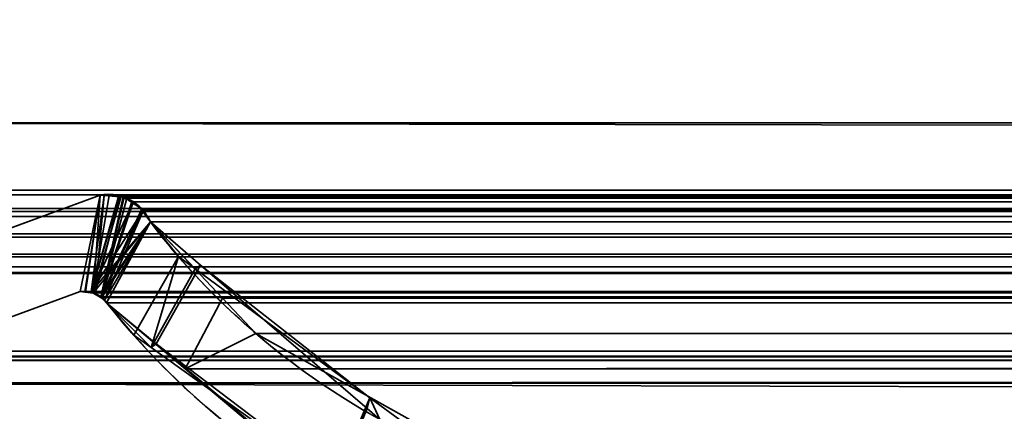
# Model space of a CAD drawing. Header units: millimetres. Extents: x -603 to 3703, y -115 to 193.
# Tile 455 of 656: x 1028.91 to 1037.74, y 0.06 to 3.57. Entities that reach past the tile are written whole.
import ezdxf

# ---------------------------------------------------------------- set-up
doc = ezdxf.new("R2010")
doc.units = ezdxf.units.MM
doc.layers.add('152', color=7, linetype='Continuous', true_color=0xffffff)

# ---------------------------------------------------------------- blocks, each defined once
blk = doc.blocks.new('UG_SURFACE_002')
at = {"layer": '152', "color": 252, "linetype": 'Continuous', "lineweight": 35}
for points in [[(2165, -18, 2212.25), (2165, 174.4, 2212.25), (835, 174.4, 2212.25), (835, -18, 2212.25)], [(985, -18, 2062.2499), (985, 174.4, 2062.2499), (2015.0001, 174.4, 2062.2499), (2015.0001, -18, 2062.2499)]]:
    blk.add_3dface(points, dxfattribs=at)
blk = doc.blocks.new('UG_SURFACE_055')
at = {"layer": '152', "color": 252, "linetype": 'Continuous', "lineweight": 35}
for points in [[(1023.5, -29.92, 2023.7501), (1976.5, -29.92, 2023.7501), (1976.5, 14.42, 2023.7501), (1023.5, 14.42, 2023.7501)], [(1025, -29.92, 2022.2499), (1025, 14.42, 2022.2499), (1975, 14.42, 2022.2499), (1975, -29.92, 2022.2499)]]:
    blk.add_3dface(points, dxfattribs=at)
blk = doc.blocks.new('UG_SURFACE_057')
at = {"layer": '152', "color": 252, "linetype": 'Continuous', "lineweight": 35}
for points in [[(1041, 4.0145, -7.75), (1026, 4.0145, -7.75), (1026, -24.9528, -7.75), (1974, -24.9528, -7.75)], [(1026, -24.9528, -8.75), (1026, 4.0145, -8.75), (1041, 4.0145, -8.75)], [(1041, 4.0145, -8.75), (1959, 4.0145, -8.75), (1026, -24.9528, -8.75)], [(1959, 4.0145, -8.75), (1974, 4.0145, -8.75), (1974, -24.9528, -8.75), (1026, -24.9528, -8.75)]]:
    blk.add_3dface(points, dxfattribs=at)
blk = doc.blocks.new('UG_SURFACE_092')
at = {"layer": '152', "color": 7, "linetype": 'Continuous', "lineweight": 35}
for points in [[(1027.7102, 1.295, -8.75), (1029.6266, 1.997, -8.75), (1029.4485, 1.1329, -8.75), (1027.9915, 0.5991, -8.75)], [(1027.9915, 0.5991, 2019.2585), (1029.4485, 1.1329, 2017.8015), (1029.6266, 1.997, 2017.6234), (1027.7102, 1.295, 2019.5398)], [(1029.6266, 1.997, -8.75), (1027.7102, 1.295, -8.75), (1027.7102, 1.295, 2019.5398), (1029.6266, 1.997, 2017.6234)], [(1029.49, 1.1314, -8.75), (1029.4485, 1.1329, -8.75), (1029.6266, 1.997, -8.75)], [(1029.6266, 1.997, 2017.6234), (1029.4485, 1.1329, 2017.8015), (1029.4896, 1.1281, 2017.7603)], [(1029.4896, 1.1281, 2017.7603), (1029.5676, 1.119, 2017.6826), (1029.6266, 1.997, 2017.6234)], [(1029.6266, 1.997, -8.75), (1029.6646, 1.9963, -8.75), (1029.5467, 1.1294, -8.75), (1029.49, 1.1314, -8.75)], [(1029.6646, 1.9963, -8.75), (1029.7949, 1.9939, -8.75), (1029.5467, 1.1294, -8.75)], [(1029.5467, 1.1294, -8.75), (1029.7949, 1.9939, -8.75), (1029.8027, 1.9904, -8.75)], [(1029.8027, 1.9904, -8.75), (1029.9244, 1.9346, -8.75), (1029.5467, 1.1294, -8.75)], [(1029.5676, 1.119, 2017.6826), (1029.583, 1.1172, 2017.6671), (1029.6644, 1.9939, 2017.5855), (1029.6266, 1.997, 2017.6234)], [(1029.583, 1.1172, 2017.6671), (1029.803, 1.9825, 2017.447), (1029.6644, 1.9939, 2017.5855)], [(1029.8448, 1.979, 2017.4053), (1029.803, 1.9825, 2017.447), (1029.583, 1.1172, 2017.6671), (1029.634, 1.0806, 2017.616)], [(1029.6266, 1.997, -8.75), (1029.6266, 1.997, 2017.6234), (1029.6644, 1.9939, 2017.5855)], [(1029.6644, 1.9939, 2017.5855), (1029.6646, 1.9963, -8.75), (1029.6266, 1.997, -8.75)], [(1029.634, 1.0806, 2017.616), (1029.9224, 1.9273, 2017.3275), (1029.8448, 1.979, 2017.4053)], [(1029.6646, 1.9963, -8.75), (1029.6644, 1.9939, 2017.5855), (1029.803, 1.9825, 2017.447)], [(1029.803, 1.9825, 2017.447), (1029.7949, 1.9939, -8.75), (1029.6646, 1.9963, -8.75)], [(1029.803, 1.9825, 2017.447), (1029.8027, 1.9904, -8.75), (1029.7949, 1.9939, -8.75)], [(1029.8027, 1.9904, -8.75), (1029.803, 1.9825, 2017.447), (1029.8448, 1.979, 2017.4053)], [(1029.8448, 1.979, 2017.4053), (1029.9244, 1.9346, -8.75), (1029.8027, 1.9904, -8.75)], [(1029.8448, 1.979, 2017.4053), (1029.9224, 1.9273, 2017.3275), (1029.9244, 1.9346, -8.75)], [(1029.5467, 1.1294, -8.75), (1029.9244, 1.9346, -8.75), (1029.9447, 1.9253, -8.75), (1030.0082, 1.8542, -8.75)], [(1030.0024, 1.8741, 2017.2477), (1029.9224, 1.9273, 2017.3275), (1029.634, 1.0806, 2017.616)], [(1029.634, 1.0806, 2017.616), (1029.6675, 1.0564, 2017.5824), (1030.013, 1.8578, 2017.2369), (1030.0024, 1.8741, 2017.2477)], [(1030.0786, 1.7573, 2017.1714), (1030.013, 1.8578, 2017.2369), (1029.6675, 1.0564, 2017.5824)], [(1029.9447, 1.9253, -8.75), (1029.9244, 1.9346, -8.75), (1029.9224, 1.9273, 2017.3275)], [(1029.9447, 1.9253, -8.75), (1029.9224, 1.9273, 2017.3275), (1030.0024, 1.8741, 2017.2477)], [(1030.0024, 1.8741, 2017.2477), (1030.0082, 1.8542, -8.75), (1029.9447, 1.9253, -8.75)], [(1030.0024, 1.8741, 2017.2477), (1030.013, 1.8578, 2017.2369), (1030.0082, 1.8542, -8.75)], [(1030.0082, 1.8542, -8.75), (1030.013, 1.8578, 2017.2369), (1030.0786, 1.7573, 2017.1714)], [(1030.0082, 1.8542, -8.75), (1030.058, 1.7985, -8.75), (1030.0786, 1.7573, -8.75), (1029.5467, 1.1294, -8.75)], [(1030.0786, 1.7573, 2017.1714), (1030.058, 1.7985, -8.75), (1030.0082, 1.8542, -8.75)], [(1030.0786, 1.7573, 2017.1714), (1030.0786, 1.7573, -8.75), (1030.058, 1.7985, -8.75)], [(1029.5663, 1.12, -8.75), (1029.5467, 1.1294, -8.75), (1030.0786, 1.7573, -8.75)], [(1030.0786, 1.7573, -8.75), (1029.634, 1.0875, -8.75), (1029.5663, 1.12, -8.75)], [(1029.6357, 1.0858, -8.75), (1029.634, 1.0875, -8.75), (1030.0786, 1.7573, -8.75)], [(1029.6857, 1.0331, -8.75), (1029.6357, 1.0858, -8.75), (1030.0786, 1.7573, -8.75)], [(1030.0786, 1.7573, 2017.1714), (1029.6675, 1.0564, 2017.5824), (1029.6857, 1.0331, 2017.5643)], [(1030.0786, 1.7573, -8.75), (1030.5296, 1.3698, -8.75), (1030.1311, 0.6632, -8.75), (1029.6857, 1.0331, -8.75)], [(1029.6857, 1.0331, 2017.5643), (1029.9306, 0.7409, 2017.3194), (1030.3309, 1.4475, 2016.9191), (1030.0786, 1.7573, 2017.1714)], [(1030.0786, 1.7573, -8.75), (1030.3309, 1.4475, 2016.9191), (1030.4812, 1.3368, 2016.7689)], [(1030.0786, 1.7573, -8.75), (1030.0786, 1.7573, 2017.1714), (1030.3309, 1.4475, 2016.9191)], [(1030.4812, 1.3368, 2016.7689), (1030.5296, 1.3698, -8.75), (1030.0786, 1.7573, -8.75)], [(1030.3309, 1.4475, 2016.9191), (1029.9306, 0.7409, 2017.3194), (1030.0844, 0.6308, 2017.1657)], [(1030.4812, 1.3368, 2016.7689), (1030.3309, 1.4475, 2016.9191), (1030.0844, 0.6308, 2017.1657)], [(1030.0844, 0.6308, 2017.1657), (1031.7388, -0.5532, 2015.5113), (1032.0498, 0.1813, 2015.2001), (1030.4812, 1.3368, 2016.7689)], [(1031.7165, -0.6536, -8.75), (1030.1311, 0.6632, -8.75), (1030.5296, 1.3698, -8.75), (1032.0252, 0.0846, -8.75)], [(1030.5296, 1.3698, -8.75), (1030.4812, 1.3368, 2016.7689), (1032.0498, 0.1813, 2015.2001)], [(1032.0498, 0.1813, 2015.2001), (1032.0252, 0.0846, -8.75), (1030.5296, 1.3698, -8.75)], [(1029.4485, 1.1329, 2017.8015), (1027.9915, 0.5991, 2019.2585), (1027.9915, 0.5991, -8.75), (1029.4485, 1.1329, -8.75)], [(1029.4485, 1.1329, -8.75), (1029.49, 1.1314, -8.75), (1029.4896, 1.1281, 2017.7603)], [(1029.4896, 1.1281, 2017.7603), (1029.4485, 1.1329, 2017.8015), (1029.4485, 1.1329, -8.75)], [(1029.5676, 1.119, 2017.6826), (1029.4896, 1.1281, 2017.7603), (1029.49, 1.1314, -8.75)], [(1029.49, 1.1314, -8.75), (1029.5467, 1.1294, -8.75), (1029.5676, 1.119, 2017.6826)], [(1029.5467, 1.1294, -8.75), (1029.5663, 1.12, -8.75), (1029.5676, 1.119, 2017.6826)], [(1029.5663, 1.12, -8.75), (1029.634, 1.0875, -8.75), (1029.634, 1.0806, 2017.616)], [(1029.634, 1.0806, 2017.616), (1029.583, 1.1172, 2017.6671), (1029.5663, 1.12, -8.75)], [(1029.583, 1.1172, 2017.6671), (1029.5676, 1.119, 2017.6826), (1029.5663, 1.12, -8.75)], [(1029.634, 1.0875, -8.75), (1029.6357, 1.0858, -8.75), (1029.634, 1.0806, 2017.616)], [(1029.6675, 1.0564, 2017.5824), (1029.634, 1.0806, 2017.616), (1029.6357, 1.0858, -8.75)], [(1029.6357, 1.0858, -8.75), (1029.6857, 1.0331, -8.75), (1029.6857, 1.0331, 2017.5643)], [(1029.6857, 1.0331, 2017.5643), (1029.6675, 1.0564, 2017.5824), (1029.6357, 1.0858, -8.75)], [(1029.6857, 1.0331, -8.75), (1030.1311, 0.6632, -8.75), (1030.0844, 0.6308, 2017.1657)], [(1030.0844, 0.6308, 2017.1657), (1029.9306, 0.7409, 2017.3194), (1029.6857, 1.0331, -8.75)], [(1029.9306, 0.7409, 2017.3194), (1029.6857, 1.0331, 2017.5643), (1029.6857, 1.0331, -8.75)], [(1031.7388, -0.5532, 2015.5113), (1030.0844, 0.6308, 2017.1657), (1030.1311, 0.6632, -8.75)], [(1030.1311, 0.6632, -8.75), (1031.7165, -0.6536, -8.75), (1031.7388, -0.5532, 2015.5113)], [(1031.7388, -0.5532, 2015.5113), (1032.4106, -1.0341, 2014.8394), (1032.6657, -0.2724, 2014.5843), (1032.0498, 0.1813, 2015.2001)], [(1032.1391, -0.0133, -8.75), (1032.0252, 0.0846, -8.75), (1032.0498, 0.1813, 2015.2001)], [(1032.1391, -0.0133, -8.75), (1032.0498, 0.1813, 2015.2001), (1032.6657, -0.2724, 2014.5843)], [(1032.0252, 0.0846, -8.75), (1032.1391, -0.0133, -8.75), (1031.7165, -0.6536, -8.75)]]:
    blk.add_3dface(points, dxfattribs=at)
blk = doc.blocks.new('UG_SURFACE_093')
at = {"layer": '152', "color": 7, "linetype": 'Continuous', "lineweight": 35}
for points in [[(1974.175, 2.6459, 2021.425), (1974.1284, 5.9608, 2021.3785), (1025.8716, 5.9608, 2021.3785), (1025.825, 2.6459, 2021.425)], [(1026.7951, 2.0412, 2020.4549), (1026.8776, 4.9715, 2020.3724), (1973.1224, 4.9715, 2020.3724), (1973.2049, 2.0412, 2020.4549)], [(1974.1695, 1.0733, 2021.4195), (1025.825, 2.6459, 2021.425), (1025.7392, 0.3108, 2021.5108)], [(1974.1695, 1.0733, 2021.4195), (1974.175, 2.6459, 2021.425), (1025.825, 2.6459, 2021.425)], [(1026.7959, 2.002, 2020.4542), (1026.7951, 2.0412, 2020.4549), (1973.2049, 2.0412, 2020.4549)], [(1026.7959, 2.002, 2020.4542), (1973.2049, 2.0412, 2020.4549), (1973.2012, 1.9603, 2020.4513)], [(1026.7959, 2.002, 2020.4542), (1973.2012, 1.9603, 2020.4513), (1973.1883, 1.8784, 2020.4382)], [(1973.1883, 1.8784, 2020.4382), (1026.8117, 1.8784, 2020.4382), (1026.7959, 2.002, 2020.4542)], [(1027.7102, 1.295, 2019.5398), (1029.6266, 1.997, 2017.6234), (1029.4485, 1.1329, 2017.8015), (1027.9915, 0.5991, 2019.2585)], [(1029.6266, 1.997, 2017.6234), (1027.7102, 1.295, 2019.5398), (1972.2898, 1.295, 2019.5398), (1970.3734, 1.997, 2017.6234)], [(1029.4968, 1.1297, 2017.7534), (1029.4485, 1.1329, 2017.8015), (1029.6266, 1.997, 2017.6234)], [(1029.6266, 1.997, 2017.6234), (1029.7089, 1.9934, 2017.5412), (1029.5606, 1.1255, 2017.6895), (1029.4968, 1.1297, 2017.7534)], [(1029.5691, 1.1208, 2017.6809), (1029.5606, 1.1255, 2017.6895), (1029.7089, 1.9934, 2017.5412), (1029.8151, 1.9887, 2017.4348)], [(1029.6334, 1.0854, 2017.6165), (1029.5691, 1.1208, 2017.6809), (1029.8151, 1.9887, 2017.4348), (1029.8339, 1.982, 2017.416)], [(1029.6266, 1.997, 2017.6234), (1970.3734, 1.997, 2017.6234), (1970.2933, 2.0043, 2017.5433)], [(1029.7089, 1.9934, 2017.5412), (1029.6266, 1.997, 2017.6234), (1970.2933, 2.0043, 2017.5433)], [(1029.8339, 1.982, 2017.416), (1029.8662, 1.9704, 2017.3838), (1029.6334, 1.0854, 2017.6165)], [(1029.6334, 1.0854, 2017.6165), (1029.8662, 1.9704, 2017.3838), (1029.9113, 1.938, 2017.3388)], [(1970.2933, 2.0043, 2017.5433), (1970.291, 2.0038, 2017.5412), (1029.7089, 1.9934, 2017.5412)], [(1029.8151, 1.9887, 2017.4348), (1029.7089, 1.9934, 2017.5412), (1970.291, 2.0038, 2017.5412)], [(1029.8151, 1.9887, 2017.4348), (1970.291, 2.0038, 2017.5412), (1970.1668, 1.974, 2017.4167)], [(1970.1668, 1.974, 2017.4167), (1029.8339, 1.982, 2017.416), (1029.8151, 1.9887, 2017.4348)], [(1029.8662, 1.9704, 2017.3838), (1029.8339, 1.982, 2017.416), (1970.1668, 1.974, 2017.4167)], [(1029.8662, 1.9704, 2017.3838), (1970.1668, 1.974, 2017.4167), (1970.1148, 1.9616, 2017.365)], [(1970.1148, 1.9616, 2017.365), (1029.9113, 1.938, 2017.3388), (1029.8662, 1.9704, 2017.3838)], [(1970.1148, 1.9616, 2017.365), (1970.0878, 1.941, 2017.3378), (1029.9113, 1.938, 2017.3388)], [(1026.8117, 1.8784, 2020.4382), (1973.1883, 1.8784, 2020.4382), (1973.1793, 1.8544, 2020.4294)], [(1973.1793, 1.8544, 2020.4294), (1026.8185, 1.8526, 2020.4315), (1026.8117, 1.8784, 2020.4382)], [(1029.9113, 1.938, 2017.3388), (1030.0065, 1.8695, 2017.2434), (1029.6433, 1.08, 2017.6067), (1029.6334, 1.0854, 2017.6165)], [(1029.6433, 1.08, 2017.6067), (1030.0065, 1.8695, 2017.2434), (1030.0086, 1.8664, 2017.2415)], [(1030.0086, 1.8664, 2017.2415), (1030.0786, 1.7573, 2017.1714), (1029.6433, 1.08, 2017.6067)], [(1030.0065, 1.8695, 2017.2434), (1029.9113, 1.938, 2017.3388), (1970.0878, 1.941, 2017.3378)], [(1030.0065, 1.8695, 2017.2434), (1970.0878, 1.941, 2017.3378), (1969.9935, 1.8695, 2017.2434)], [(1969.9935, 1.8695, 2017.2434), (1030.0086, 1.8664, 2017.2415), (1030.0065, 1.8695, 2017.2434)], [(1969.9935, 1.8695, 2017.2434), (1969.9914, 1.8664, 2017.2415), (1030.0086, 1.8664, 2017.2415)], [(1030.0086, 1.8664, 2017.2415), (1969.9914, 1.8664, 2017.2415), (1969.9214, 1.7573, 2017.1714), (1030.0786, 1.7573, 2017.1714)], [(1026.8308, 1.8061, 2020.4191), (1026.8185, 1.8526, 2020.4315), (1973.1793, 1.8544, 2020.4294)], [(1026.8308, 1.8061, 2020.4191), (1973.1793, 1.8544, 2020.4294), (1973.1114, 1.6712, 2020.3614)], [(1026.8308, 1.8061, 2020.4191), (1973.1114, 1.6712, 2020.3614), (1973.0958, 1.65, 2020.3459)], [(1973.0958, 1.65, 2020.3459), (1026.9051, 1.6498, 2020.345), (1026.8308, 1.8061, 2020.4191)], [(1029.6857, 1.0331, 2017.5643), (1029.6433, 1.08, 2017.6067), (1030.0786, 1.7573, 2017.1714)], [(1030.0786, 1.7573, 2017.1714), (1030.7252, 1.0739, 2016.5248), (1030.3921, 0.4409, 2016.8579), (1029.6857, 1.0331, 2017.5643)], [(1030.0786, 1.7573, 2017.1714), (1969.9214, 1.7573, 2017.1714), (1969.2748, 1.0739, 2016.5248), (1030.7252, 1.0739, 2016.5248)], [(1026.9051, 1.6498, 2020.345), (1973.0958, 1.65, 2020.3459), (1972.993, 1.5104, 2020.2429)], [(1026.9184, 1.6214, 2020.3316), (1026.9051, 1.6498, 2020.345), (1972.993, 1.5104, 2020.2429)], [(1026.9184, 1.6214, 2020.3316), (1972.993, 1.5104, 2020.2429), (1972.9424, 1.4748, 2020.1924)], [(1972.9424, 1.4748, 2020.1924), (1027.0568, 1.4692, 2020.1933), (1026.9184, 1.6214, 2020.3316)], [(1027.079, 1.4448, 2020.1712), (1027.0568, 1.4692, 2020.1933), (1972.9424, 1.4748, 2020.1924)], [(1027.079, 1.4448, 2020.1712), (1972.9424, 1.4748, 2020.1924), (1972.7571, 1.3446, 2020.0071)], [(1027.079, 1.4448, 2020.1712), (1972.7571, 1.3446, 2020.0071), (1972.7485, 1.3429, 2019.9986)], [(1972.7485, 1.3429, 2019.9986), (1027.2546, 1.3554, 2019.9955), (1027.079, 1.4448, 2020.1712)], [(1027.3538, 1.3048, 2019.8963), (1027.2546, 1.3554, 2019.9955), (1972.7485, 1.3429, 2019.9986)], [(1027.47, 1.3016, 2019.7799), (1027.3538, 1.3048, 2019.8963), (1972.7485, 1.3429, 2019.9986)], [(1972.7485, 1.3429, 2019.9986), (1972.5286, 1.3, 2019.7787), (1027.47, 1.3016, 2019.7799)], [(1027.47, 1.3016, 2019.7799), (1972.5286, 1.3, 2019.7787), (1972.4199, 1.2788, 2019.67)], [(1027.7102, 1.295, 2019.5398), (1027.47, 1.3016, 2019.7799), (1972.4199, 1.2788, 2019.67)], [(1972.4199, 1.2788, 2019.67), (1972.2898, 1.295, 2019.5398), (1027.7102, 1.295, 2019.5398)], [(1025.7392, 0.3108, 2021.5108), (1974.2143, 0.3098, 2021.4643), (1974.1695, 1.0733, 2021.4195)], [(1970.5515, 1.1329, 2017.8015), (1972.0085, 0.5991, 2019.2585), (1027.9915, 0.5991, 2019.2585), (1029.4485, 1.1329, 2017.8015)], [(1970.5515, 1.1329, 2017.8015), (1029.4485, 1.1329, 2017.8015), (1029.4968, 1.1297, 2017.7534)], [(1970.5011, 1.1363, 2017.7512), (1029.4968, 1.1297, 2017.7534), (1029.5606, 1.1255, 2017.6895)], [(1970.5011, 1.1363, 2017.7512), (1970.5031, 1.1361, 2017.7531), (1029.4968, 1.1297, 2017.7534)], [(1029.4968, 1.1297, 2017.7534), (1970.5031, 1.1361, 2017.7531), (1970.5515, 1.1329, 2017.8015)], [(1029.5606, 1.1255, 2017.6895), (1970.4316, 1.1144, 2017.6816), (1970.5011, 1.1363, 2017.7512)], [(1029.5606, 1.1255, 2017.6895), (1029.5691, 1.1208, 2017.6809), (1970.4316, 1.1144, 2017.6816)], [(1970.3826, 1.0991, 2017.6325), (1029.5691, 1.1208, 2017.6809), (1029.6334, 1.0854, 2017.6165)], [(1970.3826, 1.0991, 2017.6325), (1970.4316, 1.1144, 2017.6816), (1029.5691, 1.1208, 2017.6809)], [(1029.6334, 1.0854, 2017.6165), (1970.3674, 1.0845, 2017.6175), (1970.3826, 1.0991, 2017.6325)], [(1970.3674, 1.0845, 2017.6175), (1029.6334, 1.0854, 2017.6165), (1029.6433, 1.08, 2017.6067)], [(1029.6433, 1.08, 2017.6067), (1970.3143, 1.0331, 2017.5643), (1970.3674, 1.0845, 2017.6175)], [(1029.6433, 1.08, 2017.6067), (1029.6857, 1.0331, 2017.5643), (1970.3143, 1.0331, 2017.5643)], [(1030.7252, 1.0739, 2016.5248), (1031.0248, 0.7572, 2016.2251), (1030.3921, 0.4409, 2016.8579)], [(1031.0248, 0.7572, 2016.2251), (1030.7252, 1.0739, 2016.5248), (1969.2748, 1.0739, 2016.5248)], [(1031.0248, 0.7572, 2016.2251), (1969.2748, 1.0739, 2016.5248), (1968.9752, 0.7572, 2016.2251)], [(1970.3143, 1.0331, 2017.5643), (1029.6857, 1.0331, 2017.5643), (1030.3921, 0.4409, 2016.8579)], [(1030.3921, 0.4409, 2016.8579), (1969.6422, 0.342, 2016.8922), (1970.3143, 1.0331, 2017.5643)], [(1031.8078, -0.7461, 2015.4421), (1030.3921, 0.4409, 2016.8579), (1031.0248, 0.7572, 2016.2251), (1032.4117, -0.0176, 2014.8382)], [(1968.9752, 0.7572, 2016.2251), (1967.5883, -0.0176, 2014.8382), (1032.4117, -0.0176, 2014.8382), (1031.0248, 0.7572, 2016.2251)], [(1026.7696, -0.8721, 2020.4804), (1973.1926, 0.5499, 2020.4425), (1973.187, -0.4242, 2020.437)], [(1026.7696, -0.8721, 2020.4804), (1026.8074, 0.5499, 2020.4425), (1973.1926, 0.5499, 2020.4425)], [(1026.8124, 0.5521, 2020.4375), (1973.1876, 0.5521, 2020.4375), (1973.1926, 0.5499, 2020.4425), (1026.8074, 0.5499, 2020.4425)], [(1973.1853, 0.5531, 2020.4353), (1026.8124, 0.5521, 2020.4375), (1026.8147, 0.5531, 2020.4353)], [(1973.1853, 0.5531, 2020.4353), (1973.1876, 0.5521, 2020.4375), (1026.8124, 0.5521, 2020.4375)], [(1026.8147, 0.5531, 2020.4353), (1026.8216, 0.5528, 2020.4284), (1973.1784, 0.5528, 2020.4284)], [(1973.1784, 0.5528, 2020.4284), (1973.1853, 0.5531, 2020.4353), (1026.8147, 0.5531, 2020.4353)], [(1026.8216, 0.5528, 2020.4284), (1026.8433, 0.5517, 2020.4067), (1973.1567, 0.5518, 2020.4067)], [(1973.1567, 0.5518, 2020.4067), (1973.1784, 0.5528, 2020.4284), (1026.8216, 0.5528, 2020.4284)], [(1973.1025, 0.5494, 2020.3524), (1973.1567, 0.5518, 2020.4067), (1026.8433, 0.5517, 2020.4067)], [(1026.8433, 0.5517, 2020.4067), (1026.8977, 0.5491, 2020.3524), (1973.1025, 0.5494, 2020.3524)], [(1972.4813, 0.5216, 2019.7313), (1973.1025, 0.5494, 2020.3524), (1026.8977, 0.5491, 2020.3524)], [(1026.8977, 0.5491, 2020.3524), (1027.5192, 0.5188, 2019.7308), (1972.4813, 0.5216, 2019.7313)], [(1027.577, 0.516, 2019.6729), (1972.0085, 0.5991, 2019.2585), (1972.3992, 0.5179, 2019.6493)], [(1027.577, 0.516, 2019.6729), (1027.9915, 0.5991, 2019.2585), (1972.0085, 0.5991, 2019.2585)], [(1972.3992, 0.5179, 2019.6493), (1972.4813, 0.5216, 2019.7313), (1027.5192, 0.5188, 2019.7308)], [(1972.3992, 0.5179, 2019.6493), (1027.5192, 0.5188, 2019.7308), (1027.577, 0.516, 2019.6729)], [(1969.3426, 0.0339, 2016.5925), (1030.3921, 0.4409, 2016.8579), (1031.8078, -0.7461, 2015.4421)], [(1969.3426, 0.0339, 2016.5925), (1969.6422, 0.342, 2016.8922), (1030.3921, 0.4409, 2016.8579)], [(1974.3572, -2.122, 2021.6072), (1025.7392, 0.3108, 2021.5108), (1025.651, -2.0878, 2021.5991)], [(1974.3572, -2.122, 2021.6072), (1974.2143, 0.3098, 2021.4643), (1025.7392, 0.3108, 2021.5108)]]:
    blk.add_3dface(points, dxfattribs=at)

msp = doc.modelspace()

# ---------------------------------------------------------------- linework, layer by layer
at = {"layer": '152', "linetype": 'Continuous', "lineweight": -3}
for p, q in [((1974.175, 2.6459, 2021.425), (1025.825, 2.6459, 2021.425)), ((1026.7951, 2.0412, 2020.4549), (1973.2049, 2.0412, 2020.4549)), ((1027.7101, 1.295, 2019.5399), (1029.6266, 1.997, 2017.6234)), ((1027.7101, 1.295, 2019.5399), (1029.6266, 1.997, 2017.6234)), ((1027.7101, 1.295, -8.75), (1029.6266, 1.997, -8.75)), ((1029.6266, 1.997, -8.75), (1029.6266, 1.997, 2017.6234)), ((1029.6266, 1.997, 2017.6234), (1970.3734, 1.997, 2017.6234)), ((1026.8117, 1.8784, 2020.4383), (1973.1883, 1.8784, 2020.4383)), ((1030.0786, 1.7573, 2017.1714), (1969.9214, 1.7573, 2017.1714)), ((1030.0786, 1.7573, -8.75), (1030.0786, 1.7573, 2017.1714)), ((1027.7101, 1.295, 2019.5399), (1972.2899, 1.295, 2019.5399)), ((1029.4485, 1.1329, 2017.8015), (1027.9916, 0.5991, 2019.2584)), ((1027.9916, 0.5991, 2019.2584), (1029.4485, 1.1329, 2017.8015)), ((1029.4485, 1.1329, -8.75), (1027.9916, 0.5991, -8.75)), ((1029.4485, 1.1329, 2017.8015), (1029.4485, 1.1329, -8.75)), ((1970.5515, 1.1329, 2017.8015), (1029.4485, 1.1329, 2017.8015)), ((1029.6857, 1.0331, 2017.5643), (1029.6857, 1.0331, -8.75)), ((1970.3143, 1.0331, 2017.5643), (1029.6857, 1.0331, 2017.5643)), ((1973.1926, 0.5499, 2020.4426), (1026.8074, 0.5499, 2020.4426)), ((1972.0084, 0.5991, 2019.2584), (1027.9916, 0.5991, 2019.2584))]:
    msp.add_line(p, q, dxfattribs=at)
for points in [[(1030.0786, 1.7573, 2017.1714), (1030.0025, 1.9333, 2017.2475), (1029.8149, 2.0331, 2017.4351), (1029.6266, 1.997, 2017.6234)], [(1029.6266, 1.997, -8.75), (1029.8149, 2.0331, -8.75), (1030.0025, 1.9333, -8.75), (1030.0786, 1.7573, -8.75)], [(1030.0786, 1.7573, -8.75), (1031.5586, -0.1772, -8.75), (1033.9855, -1.1357, -8.75), (1036.3876, -0.7357, -8.75)], [(1036.3876, -0.7357, 2010.8624), (1033.9855, -1.1357, 2013.2645), (1031.5586, -0.1772, 2015.6914), (1030.0786, 1.7573, 2017.1714)], [(1029.4485, 1.1329, -8.75), (1029.5402, 1.1489, -8.75), (1029.633, 1.1099, -8.75), (1029.6857, 1.0331, -8.75)], [(1029.4485, 1.1329, 2017.8015), (1029.5402, 1.1489, 2017.7098), (1029.633, 1.1099, 2017.617), (1029.6857, 1.0331, 2017.5643)], [(1036.2856, -1.4582, 2010.9644), (1033.7947, -1.9092, 2013.4553), (1031.2574, -0.9513, 2015.9926), (1029.6857, 1.0331, 2017.5643)], [(1029.6857, 1.0331, -8.75), (1031.2574, -0.9513, -8.75), (1033.7947, -1.9092, -8.75), (1036.2856, -1.4582, -8.75)]]:
    msp.add_open_spline(points, degree=3, dxfattribs=at)
for points, knots in [([(1030.0786, 1.7573, 2017.1714), (1030.06, 1.8004, 2017.19), (1030.0347, 1.8384, 2017.2153), (1029.9927, 1.8849, 2017.2573), (1029.978, 1.8988, 2017.272), (1029.9476, 1.9238, 2017.3024), (1029.9318, 1.9349, 2017.3182), (1029.8995, 1.9546, 2017.3505), (1029.883, 1.9631, 2017.367), (1029.8494, 1.9777, 2017.4006), (1029.8323, 1.9838, 2017.4177), (1029.7535, 2.0063, 2017.4965), (1029.6889, 2.0089, 2017.5611), (1029.6266, 1.997, 2017.6234)], [0, 0, 0, 0, 0.212583, 0.212583, 0.316013, 0.316013, 0.419341, 0.419341, 0.522607, 0.522607, 0.625835, 0.625835, 1, 1, 1, 1]), ([(1036.3876, -0.7357, 2010.8624), (1035.2632, -0.923, 2011.9868), (1034.1398, -0.8246, 2013.1102), (1032.5014, -0.226, 2014.7486), (1031.9755, 0.0461, 2015.2745), (1030.9724, 0.7643, 2016.2776), (1030.4959, 1.2119, 2016.7541), (1030.0786, 1.7573, 2017.1714)], [0, 0, 0, 0, 0.5, 0.5, 0.75, 0.75, 1, 1, 1, 1]), ([(1029.4485, 1.1329, 2017.8015), (1029.4857, 1.1394, 2017.7643), (1029.5241, 1.137, 2017.7259), (1029.5895, 1.1165, 2017.6605), (1029.6179, 1.1015, 2017.6321), (1029.6587, 1.067, 2017.5913), (1029.6732, 1.0513, 2017.5768), (1029.6857, 1.0331, 2017.5643)], [0, 0, 0, 0, 0.441696, 0.441696, 0.790152, 0.790152, 1, 1, 1, 1]), ([(1029.6857, 1.0331, 2017.5643), (1030.1283, 0.4742, 2017.1217), (1030.6182, 0.0282, 2016.6318), (1031.666, -0.7016, 2015.584), (1032.2277, -0.9829, 2015.0223), (1033.9254, -1.5783, 2013.3246), (1035.1153, -1.6701, 2012.1347), (1036.2856, -1.4582, 2010.9644)], [0, 0, 0, 0, 0.25, 0.25, 0.5, 0.5, 1, 1, 1, 1])]:
    msp.add_open_spline(points, degree=3, knots=knots, dxfattribs=at)

# ---------------------------------------------------------------- block references
for name in ['UG_SURFACE_002', 'UG_SURFACE_057', 'UG_SURFACE_055', 'UG_SURFACE_092', 'UG_SURFACE_093']:
    msp.add_blockref(name, (0, 0), dxfattribs=at)

doc.saveas('drawing.dxf')
